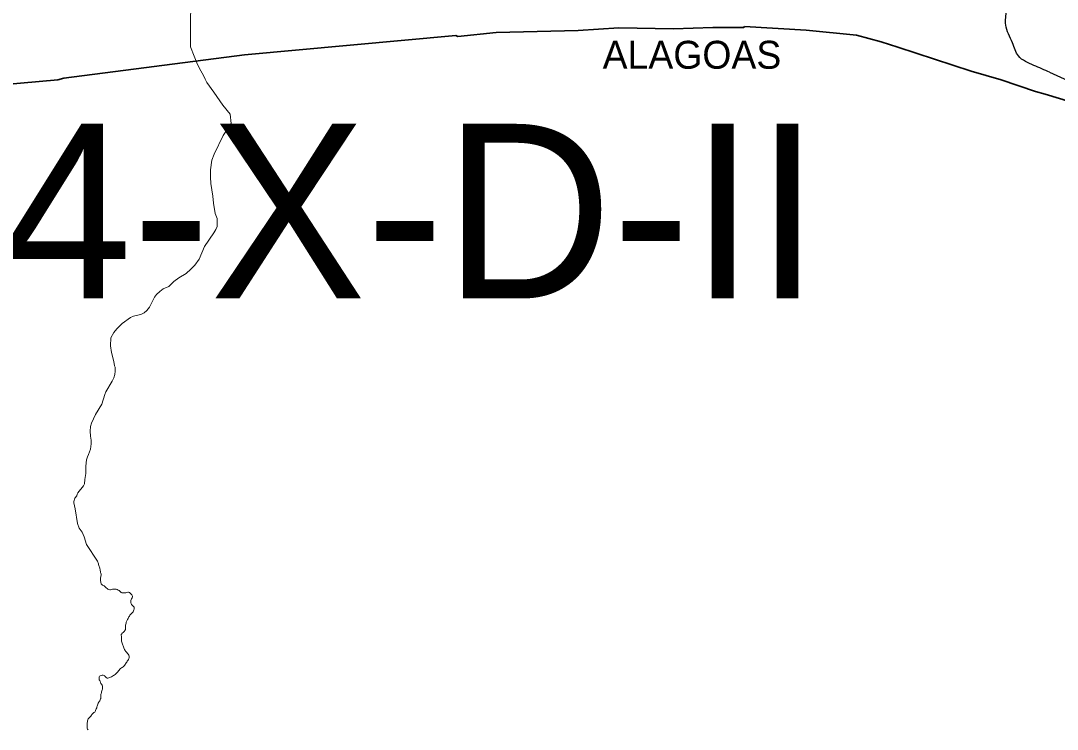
# Model space of a CAD drawing. Extents: x -1643653 to 4543381, y 1624270 to 13878484.
# Drawn here: x 611206 to 614173, y 8913066 to 8915094 of the extents above; entities that cross this region are included whole.
import ezdxf
from ezdxf.enums import TextEntityAlignment as Align

# ---------------------------------------------------------------- set-up
doc = ezdxf.new("R2010")
doc.units = 0
doc.header["$LTSCALE"] = 200
doc.linetypes.add('LONG_DASH_SHORT_DASH', pattern=[9.9, 6, -1.2, 1.5, -1.2])
doc.layers.add('1', color=7, linetype='Continuous', lineweight=13)
doc.layers.add('6', color=7, linetype='Continuous', lineweight=13)

msp = doc.modelspace()

# ---------------------------------------------------------------- linework, layer by layer
at = {"layer": '1', "lineweight": 25}
msp.add_spline([(814781, 9009175.5), (814787.2, 9009173.4), (814796.9, 9009173.4), (814799.4, 9009172.4), (814805.1, 9009174.5), (814805.6, 9009176.5), (814811.7, 9009179.5), (814811.7, 9009179.5), (814801.5, 9009181), (814790.7, 9009181.5), (814784.1, 9009183.1), (814777.4, 9009185.1), (814778.4, 9009175.5)], degree=3, dxfattribs=at)
at = {"layer": '6'}
for points in [[(611636.1, 8915904.7), (611671, 8915753.7), (611694.2, 8915591.1), (611691.9, 8915020), (611701.8, 8914992.6)], [(611701.8, 8914992.6), (611709.5, 8914973.9), (611717.8, 8914957.2), (611728.7, 8914937.8), (611733.3, 8914927.2), (611738.5, 8914917.8), (611758.7, 8914890.3), (611784.6, 8914852.3), (611805.4, 8914826.5), (611808.3, 8914799.7), (611808.3, 8914799.7), (611808.3, 8914799.7), (611808.3, 8914799.7), (611785.5, 8914766.1), (611759.3, 8914712), (611752.6, 8914694.7), (611748.8, 8914667.4), (611748.6, 8914646.5), (611749.8, 8914628.6), (611755.2, 8914591.8), (611757.1, 8914572.4), (611762.5, 8914542.9), (611767.8, 8914528), (611767.7, 8914505.5), (611764.2, 8914496.9), (611758.8, 8914486.9), (611732.2, 8914447.5), (611716.2, 8914412.1), (611704.3, 8914394.9), (611693.1, 8914382.8), (611678.9, 8914371), (611658.2, 8914357.9), (611644, 8914347.7), (611629.4, 8914333.4), (611613.3, 8914326.6), (611603.6, 8914319.1), (611594.8, 8914310.6), (611588.4, 8914302.7), (611574.1, 8914274.6), (611566.6, 8914264.4), (611559.3, 8914258.5), (611551.8, 8914254.4), (611541, 8914251), (611528.6, 8914248.7), (611519.9, 8914244.7), (611496.5, 8914227.1), (611480.9, 8914211.8), (611472.7, 8914202), (611463.8, 8914186.4), (611462.7, 8914163.8), (611465.1, 8914144.4), (611472.2, 8914118.5), (611474.6, 8914105.9), (611476.2, 8914102), (611476.4, 8914091.2), (611475.1, 8914081.1), (611472.1, 8914071.7), (611467.5, 8914062.4), (611449.6, 8914032.3), (611446.1, 8914024.2), (611437.7, 8913996.9), (611420.2, 8913966.8), (611420.2, 8913966.8), (611408.7, 8913942.1), (611405.2, 8913932.8)], [(611405.2, 8913932.8), (611404.3, 8913919.3), (611405.3, 8913904.8), (611407.2, 8913893.3), (611407.4, 8913883.2), (611405, 8913868.1), (611400.2, 8913852.2), (611396.6, 8913845.8), (611394.4, 8913837.1), (611392.4, 8913819.2), (611392.1, 8913798.3), (611389.3, 8913781), (611388.7, 8913768.9), (611385.8, 8913762.7), (611369.2, 8913742.2), (611367.3, 8913738.6), (611366.3, 8913734.3), (611360.9, 8913727.5), (611358.2, 8913718), (611357.9, 8913713.9), (611361.9, 8913696.8), (611368.6, 8913655.1), (611372.9, 8913641.6), (611381.2, 8913629.6), (611387.6, 8913616.9), (611394.3, 8913594.7), (611425.5, 8913547), (611428, 8913539.7)], [(611428, 8913539.7), (611428.7, 8913537), (611429.4, 8913534.2), (611430, 8913531.7), (611431, 8913529.4), (611431.9, 8913527), (611432, 8913525.2), (611432.7, 8913522.8), (611433.4, 8913520.1), (611433.8, 8913517.5), (611434.4, 8913515), (611435.1, 8913512.4), (611435.7, 8913509.5), (611435.7, 8913506.8), (611435.5, 8913504.3), (611434.9, 8913501.7), (611434.3, 8913499.2), (611433.8, 8913496.3), (611433.7, 8913493.8), (611433.8, 8913491.1), (611434.6, 8913488.2), (611435.4, 8913485.7), (611436.1, 8913482.5), (611437.5, 8913480.3), (611439.4, 8913478.3), (611441.8, 8913477), (611444.5, 8913476.4), (611446.8, 8913474.9), (611448.8, 8913472.9), (611450.7, 8913470.9), (611452.7, 8913468.9), (611454.9, 8913467), (611457.3, 8913465.7), (611460.4, 8913464.9), (611463, 8913465.2), (611465.5, 8913465.8), (611468.2, 8913466.4), (611470.9, 8913466.6), (611473.5, 8913466.6), (611476.2, 8913466.6), (611478.8, 8913466.4), (611481.7, 8913466.1), (611484.9, 8913464.2), (611487.1, 8913462.7), (611489, 8913461), (611491.2, 8913459.4), (611493.2, 8913457.7), (611495.6, 8913456.4), (611498.5, 8913456), (611501.1, 8913456), (611503.7, 8913456.2), (611506.5, 8913456.8), (611509.3, 8913457.7), (611512, 8913458.6), (611514.6, 8913458.4), (611517.1, 8913457.1), (611519.3, 8913455.5), (611521.2, 8913453.8), (611522.9, 8913451.8), (611523.8, 8913450.6)], [(611523.8, 8913450.6), (611525.4, 8913446.9), (611525.5, 8913444), (611524.6, 8913441.6), (611522.9, 8913439.5), (611521.7, 8913437), (611520.6, 8913434.1), (611520.6, 8913431.2), (611520.6, 8913428.1), (611521.6, 8913425.5), (611523.2, 8913423.3), (611524.9, 8913421.3), (611526.6, 8913419.5), (611528.4, 8913417.5), (611530, 8913415.4), (611530.8, 8913412.9), (611530.7, 8913409.9), (611529.8, 8913407.3), (611528.4, 8913404.8), (611527.3, 8913402.4), (611526.1, 8913400.1), (611523.9, 8913398), (611521.4, 8913396.4), (611519.7, 8913394.6), (611518.1, 8913392.3), (611516.8, 8913389.9), (611515.6, 8913387.5), (611514.4, 8913385.1), (611512.9, 8913382.6), (611511.6, 8913380.2), (611510.4, 8913377.8), (611508.9, 8913374.4), (611507.9, 8913371.9), (611507.1, 8913369.3), (611506.2, 8913366.7), (611505.4, 8913364.2), (611505.2, 8913361.7), (611505.2, 8913359.2), (611505.4, 8913356.3), (611505.8, 8913353.8), (611505.5, 8913351.2), (611504.2, 8913348.8), (611502.8, 8913346.7), (611501.1, 8913344.8), (611498.7, 8913342.8), (611496.5, 8913341.3), (611494.8, 8913339.3), (611493.6, 8913337.1), (611493.5, 8913334.4), (611493.8, 8913331.9), (611493.8, 8913328.8), (611493.8, 8913326.2), (611493.8, 8913323.6), (611493.8, 8913320.8), (611494.2, 8913318), (611495.1, 8913315.3), (611496.4, 8913312.1), (611497.2, 8913309.5), (611498, 8913306.9), (611499.1, 8913304.3), (611500, 8913302), (611501.1, 8913299.2), (611502, 8913296.4), (611503.1, 8913293.8), (611504.4, 8913291.4)], [(611504.4, 8913291.4), (611506.1, 8913289.1), (611507.8, 8913287.2), (611509.6, 8913285.3), (611511.5, 8913283), (611513.4, 8913280.6), (611515.3, 8913278.2), (611516.3, 8913275.7), (611516.2, 8913273.1), (611515.8, 8913270.5), (611515, 8913267.9), (611513.8, 8913265.1), (611512.2, 8913263), (611510.6, 8913260.8), (611509, 8913258.3), (611507.6, 8913255.6), (611505.9, 8913253), (611504.3, 8913251), (611502.6, 8913248.5), (611500.7, 8913246.3), (611498.7, 8913244.6), (611496.5, 8913242.9), (611494.1, 8913241.4), (611491.5, 8913239.6), (611489.4, 8913237.7), (611487.3, 8913235.2), (611485.6, 8913233), (611483.6, 8913230.5), (611481.8, 8913228.6), (611480, 8913226.6), (611478.2, 8913224.8), (611475.6, 8913222.2), (611473.4, 8913220.8), (611471.2, 8913219.4), (611468.9, 8913217.9), (611465.8, 8913216.3), (611463, 8913214.8)], [(611463, 8913214.8), (611460.6, 8913213.6), (611458, 8913212.7), (611455.2, 8913212.1), (611452.7, 8913212.4), (611450.5, 8913213.7), (611448.5, 8913215.6), (611446.8, 8913218), (611445.3, 8913220), (611441.8, 8913220.3), (611438.9, 8913220.2), (611436.2, 8913219.8), (611433.4, 8913219), (611431, 8913217.9), (611429.9, 8913215.5), (611429.9, 8913212.7), (611429.9, 8913210.1), (611430.6, 8913207.5), (611432.2, 8913205.1), (611433.5, 8913202.6), (611434.5, 8913200.1), (611435.5, 8913197.2), (611436.8, 8913194.7), (611438.5, 8913192.3), (611439.6, 8913189.6), (611440, 8913186.4), (611439.9, 8913183.7), (611439.6, 8913180.8), (611438.8, 8913178.3), (611437.8, 8913175.9), (611437.3, 8913173.3), (611436.7, 8913170.4), (611436.1, 8913167.8), (611435.5, 8913165), (611435.2, 8913162), (611435, 8913159.2), (611434.7, 8913154.3), (611434.7, 8913154.1), (611433.7, 8913152.4), (611432.9, 8913149.8), (611431.8, 8913147.4), (611430.2, 8913145.2), (611429, 8913143), (611427.7, 8913140.3), (611426.5, 8913137.7), (611425.6, 8913135), (611424.8, 8913132.1), (611424, 8913129.5), (611423.2, 8913127.1), (611422, 8913124.6), (611420.9, 8913122.1), (611420.1, 8913119.7), (611419, 8913117), (611417.4, 8913115), (611415.2, 8913113.4), (611413.2, 8913111.8), (611411.3, 8913110), (611409.6, 8913108.1), (611408.1, 8913105.9), (611406.4, 8913103.6), (611404.7, 8913101.5), (611402.4, 8913099.4), (611400.6, 8913097.7), (611398.9, 8913095.4), (611397.7, 8913092.6)], [(611395.7, 8913078.9), (611395.6, 8913076.5), (611395.7, 8913073.8), (611396, 8913071.1), (611396.2, 8913068.6), (611397, 8913066), (611398.5, 8913063.9)], [(611397.7, 8913092.6), (611396.8, 8913089.8), (611396.4, 8913087.2), (611396, 8913084.5), (611395.7, 8913081.9), (611395.7, 8913079.2), (611395.7, 8913078.9)]]:
    msp.add_lwpolyline(points, dxfattribs=at)
at = {"layer": '6', "linetype": 'LONG_DASH_SHORT_DASH', "lineweight": 35}
for points in [[(611152.1, 8914910.7), (611312, 8914924.8), (611328.8, 8914929.5), (611846.5, 8914996.4), (612450.8, 8915051.7), (612456.6, 8915048.8), (612566.7, 8915060.4), (612801.4, 8915066.3)], [(612801.4, 8915066.3), (612801.4, 8915066.3), (612917.6, 8915073.7), (613074.1, 8915071.3), (613187.3, 8915075.4), (613275.3, 8915075.1), (613277.6, 8915078.3), (613454.2, 8915067.7), (613598.2, 8915052.7), (613669.1, 8915033.8), (613716.2, 8915018.8), (613926, 8914950.1), (614011.9, 8914925.2), (614110.4, 8914892.2), (614138, 8914884.1), (614349.8, 8914819.3)]]:
    msp.add_lwpolyline(points, dxfattribs=at)
at = {"layer": '6', "lineweight": 25}
msp.add_lwpolyline([(614150.8, 8914946.8), (614203.4, 8914923.6)], dxfattribs=at)
msp.add_spline([(614150.8, 8914946.8), (614106, 8914966.5), (614061.7, 8914993.4), (614044.2, 8915031), (614025.4, 8915082.1), (614026.7, 8915123.8), (614018.7, 8915166.8), (613997.1, 8915212.5), (614001.2, 8915255.5), (614018.7, 8915291.8), (614010.6, 8915320.1), (613970.2, 8915351), (613939.3, 8915383.2), (613929.9, 8915445.1), (613928.6, 8915515), (613931.3, 8915548.6), (613950.1, 8915591), (613968.9, 8915681.1), (613966.2, 8915794.1), (613967.6, 8915882.8), (613966.2, 8915952.8), (613947.4, 8916067.1), (613944.7, 8916151.8), (613954.1, 8916229.8), (613986.4, 8916318.6), (614006.6, 8916357.6), (614090, 8916512.3)], degree=3, dxfattribs=at)

# ---------------------------------------------------------------- texts
at = {"layer": '6'}
for s, p in [('(PALMEIRA DOS ÍNDIOS)', (609630, 8915136.3)), ('SC-24-X-D-II', (609630, 8914299.2))]:
    msp.add_text(s, height=500, dxfattribs=at).set_placement(p)
msp.add_text('ALAGOAS', height=80, dxfattribs=at).set_placement((613127.1, 8914956.9), align=Align.CENTER)

doc.saveas('drawing.dxf')
